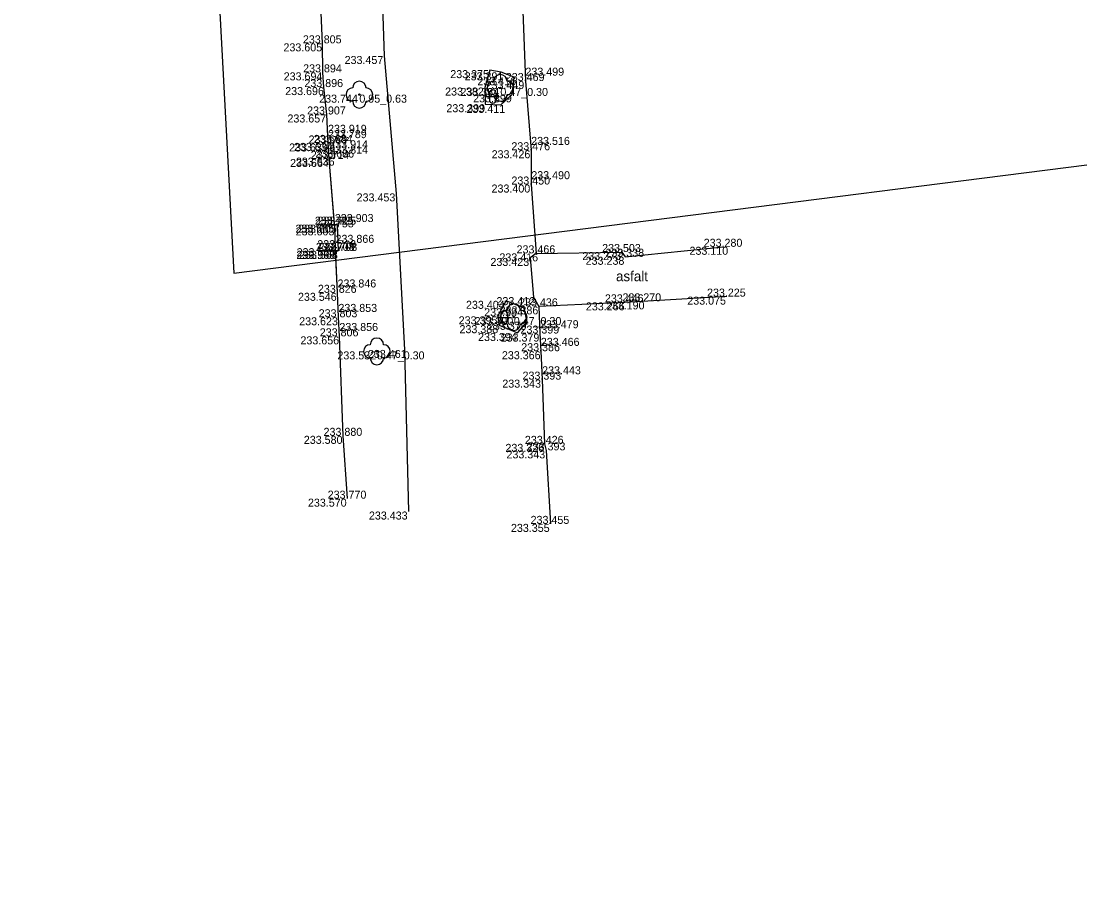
# Model space of a CAD drawing. Extents: x -599516 to -599132, y -1163668 to -1163119.
# Drawn here: x -599497.95 to -599458.27, y -1163562.41 to -1163529.55 of the extents above; entities that cross this region are included whole.
import ezdxf

# ---------------------------------------------------------------- set-up
doc = ezdxf.new("R2010")
doc.units = 0
for name, color, linetype in [('_ZEMERENI OBLAST', 7, 'Continuous'), ('Bod-oznac1', 7, 'Continuous'), ('Bod-oznac2', 7, 'Continuous'), ('Bod-oznac3', 7, 'Continuous'), ('Bod-oznac4', 7, 'Continuous'), ('Bod-vyska1', 7, 'Continuous'), ('Bod-vyska2', 7, 'Continuous'), ('Bod-vyska3', 7, 'Continuous'), ('Bod-vyska4', 7, 'Continuous'), ('Z_cela-hrobu-dolni-linie', 7, 'Continuous'), ('Z_cela-hrobu-horni-linie', 7, 'Continuous'), ('Z_chodnik', 7, 'Continuous'), ('Z_komunikace', 7, 'Continuous'), ('Z_kultury-znacky', 7, 'Continuous'), ('Z_obvod-kmene-spodek-ve-vysce1_2m', 7, 'Continuous'), ('Z_popis-budov-povrchu', 7, 'Continuous'), ('Z_povrchy-rozhrani-typu', 7, 'Continuous'), ('Z_stromy-kere', 7, 'Continuous'), ('Z_zpevnene-plochy', 7, 'Continuous')]:
    doc.layers.add(name, color=color, linetype=linetype)

msp = doc.modelspace()

# ---------------------------------------------------------------- linework, layer by layer
at = {"layer": '_ZEMERENI OBLAST'}
msp.add_lwpolyline([(-599497.946, -1163390.674), (-599491.96, -1163502.01), (-599489.976, -1163538.978), (-599287.834, -1163513.31), (-599283.12, -1163600.69), (-599345.275, -1163603.707), (-599342.31, -1163660.29), (-599277.306, -1163657.294), (-599220.632, -1163654.171)], dxfattribs=at)
at = {"layer": 'Bod-oznac1'}
for p, q in [((-599486.648, -1163530.376), (-599486.648, -1163530.376)), ((-599484.329, -1163530.848), (-599484.329, -1163530.848)), ((-599486.638, -1163531.462), (-599486.638, -1163531.462)), ((-599480.381, -1163531.378), (-599480.381, -1163531.378)), ((-599479.958, -1163531.46), (-599479.958, -1163531.46)), ((-599479.47, -1163531.646), (-599479.47, -1163531.646)), ((-599479.048, -1163531.787), (-599479.048, -1163531.787)), ((-599486.603, -1163532.013), (-599486.603, -1163532.013)), ((-599480.575, -1163532.03), (-599480.575, -1163532.03)), ((-599479.987, -1163532.046), (-599479.987, -1163532.046)), ((-599479.55, -1163532.285), (-599479.55, -1163532.285)), ((-599485.272, -1163532.297), (-599485.272, -1163532.297)), ((-599480.551, -1163532.654), (-599480.551, -1163532.654)), ((-599479.972, -1163532.68), (-599479.972, -1163532.68)), ((-599486.495, -1163533.039), (-599486.495, -1163533.039)), ((-599486.446, -1163534.125), (-599486.446, -1163534.125)), ((-599486.24, -1163534.104), (-599486.24, -1163534.104)), ((-599486.191, -1163534.654), (-599486.191, -1163534.654)), ((-599478.832, -1163534.379), (-599478.832, -1163534.379)), ((-599486.397, -1163534.705), (-599486.397, -1163534.705)), ((-599478.828, -1163535.663), (-599478.828, -1163535.663)), ((-599483.881, -1163535.995), (-599483.881, -1163535.995)), ((-599486.198, -1163537.166), (-599486.198, -1163537.166)), ((-599486.19, -1163537.268), (-599486.19, -1163537.268)), ((-599486.098, -1163537.166), (-599486.098, -1163537.166)), ((-599486.164, -1163538.047), (-599486.164, -1163538.047)), ((-599486.16, -1163538.147), (-599486.16, -1163538.147)), ((-599486.06, -1163538.147), (-599486.06, -1163538.147)), ((-599478.645, -1163538.241), (-599478.645, -1163538.241)), ((-599475.433, -1163538.191), (-599475.433, -1163538.191)), ((-599471.627, -1163537.994), (-599471.627, -1163537.994)), ((-599478.866, -1163538.412), (-599478.866, -1163538.412)), ((-599475.308, -1163538.369), (-599475.308, -1163538.369)), ((-599486.09, -1163539.718), (-599486.09, -1163539.718)), ((-599479.774, -1163540.018), (-599479.774, -1163540.018)), ((-599478.745, -1163539.88), (-599478.745, -1163539.88)), ((-599478.545, -1163540.226), (-599478.545, -1163540.226)), ((-599475.323, -1163540.076), (-599475.323, -1163540.076)), ((-599474.67, -1163540.039), (-599474.67, -1163540.039)), ((-599471.501, -1163539.861), (-599471.501, -1163539.861)), ((-599480.08, -1163540.598), (-599480.08, -1163540.598)), ((-599479.1, -1163540.298), (-599479.1, -1163540.298)), ((-599486.056, -1163540.634), (-599486.056, -1163540.634)), ((-599480.037, -1163540.93), (-599480.037, -1163540.93)), ((-599479.485, -1163540.627), (-599479.485, -1163540.627)), ((-599478.979, -1163540.804), (-599478.979, -1163540.804)), ((-599486.021, -1163541.349), (-599486.021, -1163541.349)), ((-599479.341, -1163541.223), (-599479.341, -1163541.223)), ((-599478.504, -1163541.245), (-599478.504, -1163541.245)), ((-599484.613, -1163541.912), (-599484.613, -1163541.912)), ((-599483.571, -1163541.858), (-599483.571, -1163541.858)), ((-599478.47, -1163541.906), (-599478.47, -1163541.906)), ((-599478.421, -1163542.97), (-599478.421, -1163542.97)), ((-599485.873, -1163545.075), (-599485.873, -1163545.075)), ((-599478.327, -1163545.376), (-599478.327, -1163545.376)), ((-599478.265, -1163545.619), (-599478.265, -1163545.619)), ((-599485.717, -1163547.428), (-599485.717, -1163547.428)), ((-599483.42, -1163547.91), (-599483.42, -1163547.91)), ((-599478.108, -1163548.373), (-599478.108, -1163548.373))]:
    msp.add_line(p, q, dxfattribs=at)
at = {"layer": 'Bod-oznac2'}
for p, q in [((-599486.648, -1163530.376), (-599486.648, -1163530.376)), ((-599486.638, -1163531.462), (-599486.638, -1163531.462)), ((-599479.048, -1163531.787), (-599479.048, -1163531.787)), ((-599486.603, -1163532.013), (-599486.603, -1163532.013)), ((-599486.495, -1163533.039), (-599486.495, -1163533.039)), ((-599486.446, -1163534.125), (-599486.446, -1163534.125)), ((-599486.24, -1163534.104), (-599486.24, -1163534.104)), ((-599486.191, -1163534.654), (-599486.191, -1163534.654)), ((-599478.832, -1163534.379), (-599478.832, -1163534.379)), ((-599486.397, -1163534.705), (-599486.397, -1163534.705)), ((-599478.828, -1163535.663), (-599478.828, -1163535.663)), ((-599486.198, -1163537.166), (-599486.198, -1163537.166)), ((-599486.19, -1163537.268), (-599486.19, -1163537.268)), ((-599486.098, -1163537.166), (-599486.098, -1163537.166)), ((-599486.164, -1163538.047), (-599486.164, -1163538.047)), ((-599486.16, -1163538.147), (-599486.16, -1163538.147)), ((-599486.06, -1163538.147), (-599486.06, -1163538.147)), ((-599478.645, -1163538.241), (-599478.645, -1163538.241)), ((-599475.433, -1163538.191), (-599475.433, -1163538.191)), ((-599471.627, -1163537.994), (-599471.627, -1163537.994)), ((-599475.308, -1163538.369), (-599475.308, -1163538.369)), ((-599486.09, -1163539.718), (-599486.09, -1163539.718)), ((-599478.545, -1163540.226), (-599478.545, -1163540.226)), ((-599475.323, -1163540.076), (-599475.323, -1163540.076)), ((-599474.67, -1163540.039), (-599474.67, -1163540.039)), ((-599471.501, -1163539.861), (-599471.501, -1163539.861)), ((-599486.056, -1163540.634), (-599486.056, -1163540.634)), ((-599486.021, -1163541.349), (-599486.021, -1163541.349)), ((-599478.504, -1163541.245), (-599478.504, -1163541.245)), ((-599478.47, -1163541.906), (-599478.47, -1163541.906)), ((-599478.421, -1163542.97), (-599478.421, -1163542.97)), ((-599485.873, -1163545.075), (-599485.873, -1163545.075)), ((-599478.327, -1163545.376), (-599478.327, -1163545.376)), ((-599478.265, -1163545.619), (-599478.265, -1163545.619)), ((-599485.717, -1163547.428), (-599485.717, -1163547.428)), ((-599478.108, -1163548.373), (-599478.108, -1163548.373))]:
    msp.add_line(p, q, dxfattribs=at)
at = {"layer": 'Bod-oznac3'}
for p, q in [((-599479.048, -1163531.787), (-599479.048, -1163531.787)), ((-599486.446, -1163534.125), (-599486.446, -1163534.125)), ((-599478.832, -1163534.379), (-599478.832, -1163534.379)), ((-599486.397, -1163534.705), (-599486.397, -1163534.705)), ((-599478.828, -1163535.663), (-599478.828, -1163535.663)), ((-599486.19, -1163537.268), (-599486.19, -1163537.268)), ((-599486.164, -1163538.047), (-599486.164, -1163538.047)), ((-599486.09, -1163539.718), (-599486.09, -1163539.718)), ((-599486.056, -1163540.634), (-599486.056, -1163540.634)), ((-599486.021, -1163541.349), (-599486.021, -1163541.349)), ((-599478.504, -1163541.245), (-599478.504, -1163541.245)), ((-599478.47, -1163541.906), (-599478.47, -1163541.906)), ((-599478.421, -1163542.97), (-599478.421, -1163542.97))]:
    msp.add_line(p, q, dxfattribs=at)
at = {"layer": 'Bod-oznac4'}
for p, q in [((-599486.446, -1163534.125), (-599486.446, -1163534.125)), ((-599486.397, -1163534.705), (-599486.397, -1163534.705))]:
    msp.add_line(p, q, dxfattribs=at)
at = {"layer": 'Z_cela-hrobu-dolni-linie'}
msp.add_lwpolyline([(-599485.717, -1163547.428), (-599485.873, -1163545.075), (-599486.021, -1163541.349), (-599486.056, -1163540.634), (-599486.09, -1163539.718), (-599486.16, -1163538.147), (-599486.164, -1163538.047), (-599486.19, -1163537.268), (-599486.198, -1163537.166), (-599486.397, -1163534.705), (-599486.446, -1163534.125), (-599486.495, -1163533.039), (-599486.603, -1163532.013), (-599486.638, -1163531.462), (-599486.648, -1163530.376), (-599486.763, -1163527.772)], dxfattribs=at)
at = {"layer": 'Z_cela-hrobu-horni-linie'}
for p, q in [((-599475.308, -1163538.369), (-599471.627, -1163537.994)), ((-599471.501, -1163539.861), (-599474.67, -1163540.039))]:
    msp.add_line(p, q, dxfattribs=at)
for points in [[(-599486.638, -1163531.462), (-599486.648, -1163530.376), (-599486.763, -1163527.772), (-599486.763, -1163527.772), (-599486.901, -1163525.089), (-599486.901, -1163525.089), (-599486.994, -1163522.268), (-599487.252, -1163518.346), (-599487.252, -1163518.346), (-599487.35, -1163517.309), (-599487.35, -1163517.309), (-599487.36, -1163516.739), (-599487.36, -1163516.739), (-599487.411, -1163515.646), (-599487.461, -1163514.358), (-599487.496, -1163513.595), (-599487.593, -1163511.568), (-599487.622, -1163510.549)], [(-599479.328, -1163525.354), (-599479.228, -1163526.651), (-599479.228, -1163526.651), (-599479.139, -1163529.173), (-599479.139, -1163529.173), (-599479.048, -1163531.787), (-599479.048, -1163531.787), (-599478.832, -1163534.379), (-599478.832, -1163534.379), (-599478.828, -1163535.663), (-599478.828, -1163535.663), (-599478.645, -1163538.241), (-599475.433, -1163538.191)], [(-599485.717, -1163547.428), (-599485.873, -1163545.075), (-599486.021, -1163541.349), (-599486.021, -1163541.349), (-599486.056, -1163540.634), (-599486.056, -1163540.634), (-599486.09, -1163539.718), (-599486.09, -1163539.718), (-599486.164, -1163538.047), (-599486.164, -1163538.047), (-599486.19, -1163537.268), (-599486.19, -1163537.268), (-599486.397, -1163534.705), (-599486.397, -1163534.705), (-599486.446, -1163534.125), (-599486.446, -1163534.125), (-599486.495, -1163533.039), (-599486.603, -1163532.013)], [(-599475.323, -1163540.076), (-599478.545, -1163540.226), (-599478.504, -1163541.245), (-599478.504, -1163541.245), (-599478.47, -1163541.906), (-599478.47, -1163541.906), (-599478.421, -1163542.97), (-599478.421, -1163542.97), (-599478.327, -1163545.376)], [(-599478.265, -1163545.619), (-599478.108, -1163548.373)]]:
    msp.add_lwpolyline(points, dxfattribs=at)
at = {"layer": 'Z_chodnik'}
for points in [[(-599478.645, -1163538.241), (-599475.433, -1163538.191), (-599475.308, -1163538.369), (-599471.627, -1163537.994)], [(-599471.501, -1163539.861), (-599474.67, -1163540.039), (-599475.323, -1163540.076), (-599478.545, -1163540.226)]]:
    msp.add_lwpolyline(points, dxfattribs=at)
at = {"layer": 'Z_komunikace'}
msp.add_line((-599480.08, -1163540.598), (-599479.774, -1163540.018), dxfattribs=at)
for points in [[(-599483.42, -1163547.91), (-599483.571, -1163541.858), (-599483.881, -1163535.995), (-599484.329, -1163530.848), (-599484.521, -1163525.262), (-599484.93, -1163519.513), (-599485.518, -1163510.028), (-599484.949, -1163509.985)], [(-599480.287, -1163521.406), (-599480.81, -1163521.95), (-599481.3, -1163522.746), (-599481.313, -1163524.267), (-599480.669, -1163524.957), (-599479.328, -1163525.354), (-599479.228, -1163526.651), (-599479.139, -1163529.173), (-599479.048, -1163531.787), (-599478.832, -1163534.379), (-599478.828, -1163535.663), (-599478.645, -1163538.241)], [(-599480.551, -1163532.654), (-599479.972, -1163532.68), (-599479.55, -1163532.285), (-599479.47, -1163531.646), (-599479.958, -1163531.46), (-599480.381, -1163531.378), (-599480.575, -1163532.03), (-599480.551, -1163532.654)], [(-599480.08, -1163540.598), (-599480.037, -1163540.93), (-599479.341, -1163541.223), (-599478.979, -1163540.804), (-599479.1, -1163540.298), (-599479.774, -1163540.018)], [(-599478.545, -1163540.226), (-599478.504, -1163541.245), (-599478.47, -1163541.906), (-599478.421, -1163542.97), (-599478.327, -1163545.376), (-599478.265, -1163545.619), (-599478.108, -1163548.373)]]:
    msp.add_lwpolyline(points, dxfattribs=at)
at = {"layer": 'Z_kultury-znacky'}
for p, q in [((-599480.398, -1163532.238), (-599480.398, -1163532.488)), ((-599480.148, -1163532.238), (-599480.148, -1163532.488)), ((-599480.523, -1163532.363), (-599480.023, -1163532.363)), ((-599479.969, -1163540.522), (-599479.969, -1163540.772)), ((-599479.719, -1163540.522), (-599479.719, -1163540.772)), ((-599480.094, -1163540.647), (-599479.594, -1163540.647))]:
    msp.add_line(p, q, dxfattribs=at)
for centre, start, end in [((-599480.273, -1163532.238), 0, 180), ((-599480.273, -1163532.488), 180, 0), ((-599479.844, -1163540.522), 0, 180), ((-599479.844, -1163540.772), 180, 0)]:
    msp.add_arc(centre, 0.125, start, end, dxfattribs=at)
at = {"layer": 'Z_povrchy-rozhrani-typu'}
msp.add_lwpolyline([(-599478.645, -1163538.241), (-599478.866, -1163538.412), (-599478.745, -1163539.88), (-599478.545, -1163540.226)], dxfattribs=at)
at = {"layer": 'Z_stromy-kere'}
for centre in [(-599485.272, -1163532.297), (-599479.987, -1163532.046), (-599479.485, -1163540.627), (-599484.613, -1163541.912)]:
    msp.add_circle(centre, 0.025, dxfattribs=at)
for centre, start, end in [((-599485.272, -1163532.047), 0, 180), ((-599480.237, -1163532.046), 90, 270), ((-599479.987, -1163531.796), 0, 180), ((-599479.737, -1163532.046), 270, 90), ((-599485.522, -1163532.297), 90, 270), ((-599485.022, -1163532.297), 270, 90), ((-599485.272, -1163532.547), 180, 0), ((-599479.987, -1163532.296), 180, 0), ((-599479.485, -1163540.377), 0, 180), ((-599479.735, -1163540.627), 90, 270), ((-599479.235, -1163540.627), 270, 90), ((-599479.485, -1163540.877), 180, 0), ((-599484.613, -1163541.662), 0, 180), ((-599484.863, -1163541.912), 90, 270), ((-599484.363, -1163541.912), 270, 90), ((-599484.613, -1163542.162), 180, 0)]:
    msp.add_arc(centre, 0.25, start, end, dxfattribs=at)
at = {"layer": 'Z_zpevnene-plochy'}
msp.add_line((-599486.16, -1163538.147), (-599486.06, -1163538.147), dxfattribs=at)
for points in [[(-599486.397, -1163534.705), (-599486.191, -1163534.654), (-599486.24, -1163534.104), (-599486.446, -1163534.125)], [(-599486.397, -1163534.705), (-599486.191, -1163534.654), (-599486.24, -1163534.104), (-599486.446, -1163534.125)], [(-599486.198, -1163537.166), (-599486.098, -1163537.166), (-599486.06, -1163538.147)], [(-599486.198, -1163537.166), (-599486.098, -1163537.166), (-599486.06, -1163538.147), (-599486.16, -1163538.147)]]:
    msp.add_lwpolyline(points, dxfattribs=at)

# ---------------------------------------------------------------- texts
at = {"layer": 'Bod-vyska1'}
for s, p in [('233.605', (-599488.116, -1163530.676)), ('233.457', (-599485.824, -1163531.148)), ('233.694', (-599488.108, -1163531.762)), ('233.375', (-599481.864, -1163531.678)), ('233.391', (-599481.324, -1163531.76)), ('233.416', (-599480.848, -1163531.946)), ('233.449', (-599480.541, -1163532.087)), ('233.696', (-599488.05, -1163532.313)), ('233.382', (-599482.057, -1163532.33)), ('233.384', (-599481.48, -1163532.346)), ('233.399', (-599481.009, -1163532.585)), ('233.744', (-599486.778, -1163532.597)), ('233.399', (-599482.01, -1163532.954)), ('233.411', (-599481.257, -1163532.98)), ('233.657', (-599487.967, -1163533.339)), ('233.639', (-599487.905, -1163534.425)), ('233.634', (-599487.722, -1163534.404)), ('233.636', (-599487.65, -1163534.954)), ('233.426', (-599480.314, -1163534.679)), ('233.664', (-599487.867, -1163535.005)), ('233.400', (-599480.317, -1163535.963)), ('233.453', (-599485.374, -1163536.295)), ('233.605', (-599487.666, -1163537.466)), ('233.603', (-599487.658, -1163537.568)), ('233.605', (-599487.566, -1163537.466)), ('233.568', (-599487.63, -1163538.447)), ('233.566', (-599487.623, -1163538.347)), ('233.568', (-599487.53, -1163538.447)), ('233.416', (-599480.023, -1163538.541)), ('233.273', (-599476.916, -1163538.491)), ('233.110', (-599472.899, -1163538.294)), ('233.423', (-599480.359, -1163538.712)), ('233.238', (-599476.79, -1163538.669)), ('233.546', (-599487.572, -1163540.018)), ('233.404', (-599481.276, -1163540.318)), ('233.412', (-599480.134, -1163540.18)), ('233.386', (-599480.015, -1163540.526)), ('233.266', (-599476.782, -1163540.376)), ('233.190', (-599476.034, -1163540.339)), ('233.075', (-599472.982, -1163540.161)), ('233.395', (-599481.55, -1163540.898)), ('233.390', (-599480.953, -1163540.927)), ('233.384', (-599480.593, -1163540.598)), ('233.623', (-599487.526, -1163540.934)), ('233.388', (-599481.519, -1163541.23)), ('233.379', (-599480.451, -1163541.104)), ('233.656', (-599487.48, -1163541.649)), ('233.394', (-599480.823, -1163541.523)), ('233.379', (-599479.976, -1163541.545)), ('233.532', (-599486.095, -1163542.212)), ('233.461', (-599484.949, -1163542.158)), ('233.366', (-599479.929, -1163542.206)), ('233.343', (-599479.914, -1163543.27)), ('233.580', (-599487.353, -1163545.375)), ('233.326', (-599479.797, -1163545.676)), ('233.343', (-599479.758, -1163545.919)), ('233.570', (-599487.198, -1163547.728)), ('233.433', (-599484.913, -1163548.21)), ('233.355', (-599479.59, -1163548.673))]:
    msp.add_text(s, height=0.3, dxfattribs=at).set_placement(p)
at = {"layer": 'Bod-vyska2'}
for s, p in [('233.805', (-599487.388, -1163530.376)), ('233.894', (-599487.379, -1163531.462)), ('233.469', (-599479.783, -1163531.787)), ('233.896', (-599487.332, -1163532.013)), ('233.907', (-599487.23, -1163533.039)), ('233.689', (-599487.175, -1163534.125)), ('233.684', (-599486.981, -1163534.104)), ('233.476', (-599479.574, -1163534.379)), ('233.714', (-599487.092, -1163534.705)), ('233.686', (-599486.92, -1163534.654)), ('233.450', (-599479.573, -1163535.663)), ('233.725', (-599486.94, -1163537.166)), ('233.753', (-599486.932, -1163537.268)), ('233.725', (-599486.84, -1163537.166)), ('233.708', (-599486.901, -1163538.147)), ('233.716', (-599486.848, -1163538.047)), ('233.708', (-599486.801, -1163538.147)), ('233.280', (-599472.367, -1163537.994)), ('233.466', (-599479.38, -1163538.241)), ('233.503', (-599476.173, -1163538.191)), ('233.338', (-599476.049, -1163538.369)), ('233.826', (-599486.825, -1163539.718)), ('233.446', (-599476.069, -1163540.076)), ('233.270', (-599475.411, -1163540.039)), ('233.225', (-599472.242, -1163539.861)), ('233.436', (-599479.286, -1163540.226)), ('233.803', (-599486.796, -1163540.634)), ('233.399', (-599479.233, -1163541.245)), ('233.806', (-599486.755, -1163541.349)), ('233.386', (-599479.205, -1163541.906)), ('233.393', (-599479.156, -1163542.97)), ('233.880', (-599486.613, -1163545.075)), ('233.426', (-599479.068, -1163545.376)), ('233.393', (-599479, -1163545.619)), ('233.770', (-599486.459, -1163547.428)), ('233.455', (-599478.854, -1163548.373))]:
    msp.add_text(s, height=0.3, dxfattribs=at).set_placement(p)
at = {"layer": 'Bod-vyska3'}
for s, p in [('233.499', (-599479.048, -1163531.587)), ('233.789', (-599486.446, -1163533.925)), ('233.516', (-599478.832, -1163534.179)), ('233.814', (-599486.397, -1163534.505)), ('233.490', (-599478.828, -1163535.463)), ('233.903', (-599486.19, -1163537.068)), ('233.866', (-599486.164, -1163537.847)), ('233.846', (-599486.09, -1163539.518)), ('233.853', (-599486.056, -1163540.434)), ('233.856', (-599486.021, -1163541.149)), ('233.479', (-599478.504, -1163541.045)), ('233.466', (-599478.47, -1163541.706)), ('233.443', (-599478.421, -1163542.77))]:
    msp.add_text(s, height=0.3, dxfattribs=at).set_placement(p)
at = {"layer": 'Bod-vyska4'}
for s, p in [('233.919', (-599486.446, -1163533.725)), ('233.914', (-599486.397, -1163534.305))]:
    msp.add_text(s, height=0.3, dxfattribs=at).set_placement(p)
at = {"layer": 'Z_obvod-kmene-spodek-ve-vysce1_2m'}
for s, p in [('0.47_0.30', (-599479.987, -1163532.346)), ('0.95_0.63', (-599485.272, -1163532.597)), ('0.47_0.30', (-599479.485, -1163540.927)), ('0.47_0.30', (-599484.613, -1163542.212))]:
    msp.add_text(s, height=0.3, dxfattribs=at).set_placement(p)
at = {"layer": 'Z_popis-budov-povrchu'}
msp.add_text('asfalt', height=0.375, dxfattribs=at).set_placement((-599475.654, -1163539.284))

doc.saveas('drawing.dxf')
